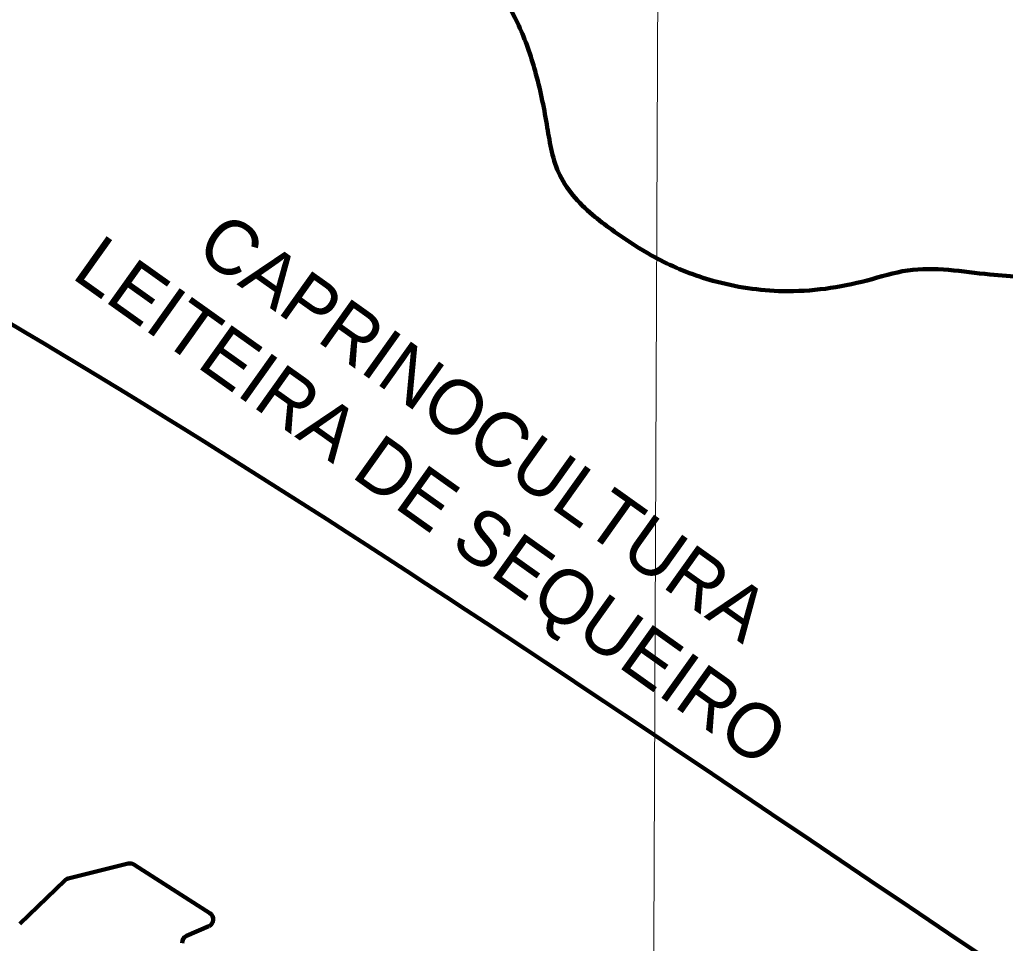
# Model space of a CAD drawing. Extents: x -1643653 to 4543381, y 1624270 to 13878484.
# Drawn here: x 655931 to 669530, y 8955000 to 8967746 of the extents above; entities that cross this region are included whole.
import ezdxf
from ezdxf.enums import TextEntityAlignment as Align

# ---------------------------------------------------------------- set-up
doc = ezdxf.new("R2010")
doc.units = 0
doc.header["$LTSCALE"] = 200
for name, color, linetype, lineweight in [('1', 7, 'Continuous', 13), ('24', 7, 'Continuous', 25), ('26', 7, 'Continuous', 106), ('28', 7, 'Continuous', 53), ('60', 7, 'Continuous', 13), ('61', 7, 'Continuous', 90), ('9', 7, 'Continuous', 90)]:
    doc.layers.add(name, color=color, linetype=linetype, lineweight=lineweight)
doc.layers.add('42', color=7, linetype='Continuous')

msp = doc.modelspace()

# ---------------------------------------------------------------- linework, layer by layer
at = {"layer": '1'}
msp.add_lwpolyline([(664968.2, 9023436.8), (664657.1, 8949509), (664397.1, 8890880.2)], dxfattribs=at)
at = {"layer": '24'}
msp.add_spline([(665209.5, 8949437.1), (665261.8, 8949907.3), (665888.8, 8950560.5), (666750.9, 8951187.5), (667665.3, 8951814.5), (668344.5, 8952363.1), (668788.7, 8952911.7), (669180.6, 8953564.9), (669154.4, 8954270.2), (669755.3, 8954662.1), (670486.8, 8955027.9), (671218.3, 8955785.5), (671166.1, 8956360.3), (671531.8, 8956726), (671479.6, 8956987.3), (670957.1, 8957405.3), (670695.8, 8957849.4), (671139.9, 8958502.5), (671845.3, 8959207.9), (672394, 8958789.9), (673047.1, 8959234), (673465.1, 8959834.9), (673177.7, 8960461.9), (673987.6, 8960749.3), (675163.2, 8960879.9), (676103.7, 8960906.1), (677253.2, 8961428.6), (677697.4, 8961559.2), (678115.4, 8962133.9), (678611.8, 8962369.1), (678820.8, 8962919.9), (679291, 8963704.1), (679918, 8964226.8), (679944.1, 8964697.3), (679709, 8965272.3), (679291, 8966004.2), (678115.4, 8966945.2)], degree=3, dxfattribs=at)
at = {"layer": '26'}
msp.add_spline([(655983.7, 8975399.4), (656923, 8974848.7), (657608.5, 8974464.4), (658343, 8973736.5), (658963.6, 8973136.3), (659596.6, 8972485.1), (660330.5, 8971655.5), (660495.7, 8971591.2), (661115.6, 8970863.8), (661404.1, 8970086.9), (661693.8, 8969526.2), (662110.5, 8968901.3), (662312.2, 8968544.4), (662816.6, 8967664.9), (663042.2, 8967040.8), (663203.6, 8966302.6), (663365.3, 8965640.7), (663833.2, 8965053.8), (664099.5, 8964849.2), (664772, 8964426.8), (665496.3, 8964144), (666463.4, 8964000.2), (667623.1, 8964148), (668184.3, 8964285.6), (669317.4, 8964230), (670221.1, 8964150), (671187.7, 8963917.1), (671823.3, 8963711.1), (672497.1, 8963517.5), (673386.9, 8963221.4), (674492.1, 8962733.6), (675125.5, 8962146), (675556, 8961711.9), (676150.3, 8960959.1), (676174.9, 8960921)], degree=3, dxfattribs=at)
at = {"layer": '28'}
for points in [[(676174.9, 8960921), (676150.3, 8960959.1), (675556, 8961711.9), (675125.5, 8962146), (674492.1, 8962733.6), (673386.9, 8963221.4), (672497.1, 8963517.5), (671823.3, 8963711.1), (671187.7, 8963917.1), (670221.1, 8964150), (669317.4, 8964230), (668184.3, 8964285.6), (667623.1, 8964148), (666463.4, 8964000.2), (665496.3, 8964144), (664772, 8964426.8), (664099.5, 8964849.2), (663833.2, 8965053.8), (663365.3, 8965640.7), (663203.6, 8966302.6), (663042.2, 8967040.8), (662816.6, 8967664.9), (662312.2, 8968544.4), (662110.5, 8968901.3), (661693.8, 8969526.2), (661404.1, 8970086.9), (661115.6, 8970863.8), (660495.7, 8971591.2), (660330.5, 8971655.5), (659596.6, 8972485.1), (658963.6, 8973136.3), (658343, 8973736.5), (657608.5, 8974464.4), (656923, 8974848.7), (655983.7, 8975399.4)], [(676174.9, 8960921), (676103.7, 8960906.1), (675163.2, 8960879.9), (673987.6, 8960749.3), (673177.7, 8960461.9), (673465.1, 8959834.9), (673047.1, 8959234), (672394, 8958789.9), (671845.3, 8959207.9), (671139.9, 8958502.5), (670695.8, 8957849.4), (670957.1, 8957405.3), (671479.6, 8956987.3), (671531.8, 8956726), (671166.1, 8956360.3), (671218.3, 8955785.5), (670486.8, 8955027.9), (669755.3, 8954662.1), (669154.4, 8954270.2), (669180.6, 8953564.9), (668788.7, 8952911.7), (668344.5, 8952363.1), (667665.3, 8951814.5), (666750.9, 8951187.5), (665888.8, 8950560.5), (665261.8, 8949907.3), (665209.5, 8949437.1)], [(665209.5, 8949437.1), (665261.8, 8949907.3), (665888.8, 8950560.5), (666750.9, 8951187.5), (667665.3, 8951814.5), (668344.5, 8952363.1), (668788.7, 8952911.7), (669180.6, 8953564.9), (669154.4, 8954270.2), (669755.3, 8954662.1), (670486.8, 8955027.9), (671218.3, 8955785.5), (671166.1, 8956360.3), (671531.8, 8956726), (671479.6, 8956987.3), (670957.1, 8957405.3), (670695.8, 8957849.4), (671139.9, 8958502.5), (671845.3, 8959207.9), (672394, 8958789.9), (673047.1, 8959234), (673465.1, 8959834.9), (673177.7, 8960461.9), (673987.6, 8960749.3), (675163.2, 8960879.9), (676103.7, 8960906.1), (676174.9, 8960921)]]:
    msp.add_spline(points, degree=3, dxfattribs=at)
at = {"layer": '60', "lineweight": 25}
msp.add_spline([(814781, 9009175.5), (814787.2, 9009173.4), (814796.9, 9009173.4), (814799.4, 9009172.4), (814805.1, 9009174.5), (814805.6, 9009176.5), (814811.7, 9009179.5), (814811.7, 9009179.5), (814801.5, 9009181), (814790.7, 9009181.5), (814784.1, 9009183.1), (814777.4, 9009185.1), (814778.4, 9009175.5)], degree=3, dxfattribs=at)
at = {"layer": '61'}
for p, q in [((656600, 8955892.4), (657428, 8956099.5)), ((656600, 8955892.4), (657428, 8956099.5)), ((657506.2, 8956086.7), (657814, 8955889.6)), ((657506.2, 8956086.7), (657814, 8955889.6)), ((655931.4, 8955266.7), (656554.9, 8955867.4)), ((655931.4, 8955266.7), (656554.9, 8955867.4)), ((657814, 8955889.6), (658556.8, 8955414)), ((657814, 8955889.6), (658556.8, 8955414)), ((658543.1, 8955238.2), (658233.4, 8955102.1)), ((658543.1, 8955238.2), (658233.4, 8955102.1))]:
    msp.add_line(p, q, dxfattribs=at)
for centre, start, end in [((657452.3, 8956002.5), 57.3679, 104.04291), ((657452.3, 8956002.5), 57.3679, 104.04291), ((656624.3, 8955795.4), 104.04291, 133.93322), ((656624.3, 8955795.4), 104.04291, 133.93322), ((658502.9, 8955329.8), 293.73083, 57.3679), ((658502.9, 8955329.8), 293.73083, 57.3679), ((658273.6, 8955010.5), 113.73082, 185.96156), ((658273.6, 8955010.5), 113.73082, 185.96156)]:
    msp.add_arc(centre, 100, start, end, dxfattribs=at)
at = {"layer": '9'}
msp.add_spline([(637260.6, 8972975.8), (641524.5, 8971056.2), (652526.1, 8965412.7), (653164.3, 8965062.8), (670790.5, 8953770.1), (686194, 8943929.9), (696283.3, 8937647.1)], degree=3, dxfattribs=at)

# ---------------------------------------------------------------- texts
at = {"layer": '42'}
for s, p in [('CAPRINOCULTURA', (662120.2, 8961819)), ('LEITEIRA DE SEQUEIRO', (661395.3, 8960800.7))]:
    msp.add_text(s, height=750, rotation=324.553, dxfattribs=at).set_placement(p, align=Align.CENTER)

doc.saveas('drawing.dxf')
